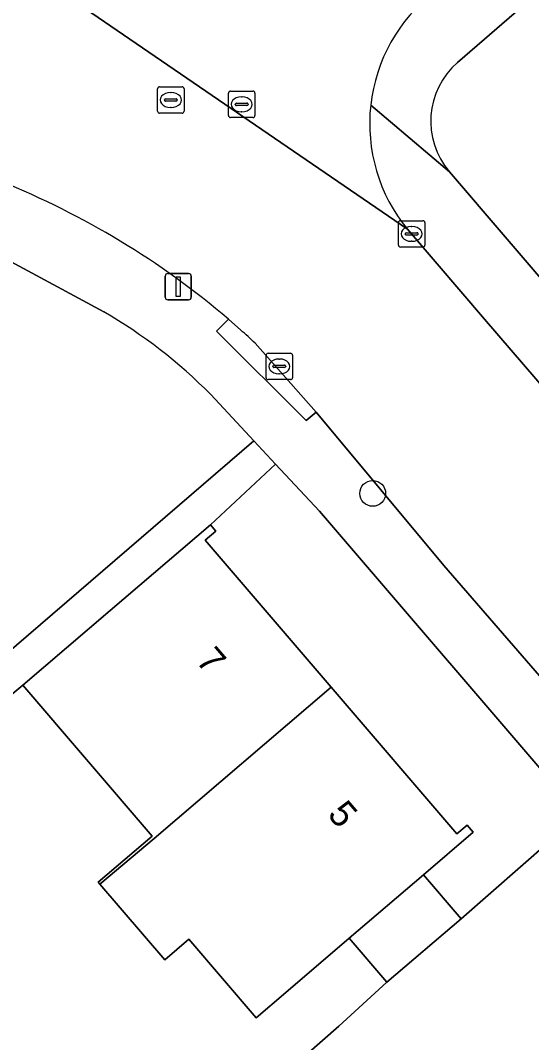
# Model space of a CAD drawing. Extents: x 159352 to 160617, y 385888 to 387323.
# Drawn here: x 160086.09 to 160105.43, y 386515.83 to 386554.55 of the extents above; entities that cross this region are included whole.
import ezdxf

# ---------------------------------------------------------------- set-up
doc = ezdxf.new("R2010")
doc.units = 0
for name, color, linetype in [('IMGEO_Boom', 7, 'Continuous'), ('IMGEO_Erf', 7, 'Continuous'), ('IMGEO_Kolk', 7, 'Continuous'), ('IMGEO_Lichtmast', 7, 'Continuous'), ('IMGEO_Muur', 7, 'Continuous'), ('IMGEO_Pand', 7, 'Continuous'), ('IMGEO_Pand_nummerreeks', 7, 'Continuous'), ('IMGEO_Rijbaan_lokaal_open', 7, 'Continuous'), ('IMGEO_Rioolput', 7, 'Continuous'), ('IMGEO_Voetpad_open', 7, 'Continuous')]:
    doc.layers.add(name, color=color, linetype=linetype)

msp = doc.modelspace()

# ---------------------------------------------------------------- linework, layer by layer
at = {"layer": 'IMGEO_Boom'}
msp.add_circle((160099.42, 386536.634), 0.489, dxfattribs=at)
at = {"layer": 'IMGEO_Erf'}
for points in [[(160139.074, 386548.86), (160136.267, 386546.417), (160134.453, 386548.502), (160137.259, 386550.944), (160134.168, 386554.575), (160131.362, 386552.132), (160129.547, 386554.217), (160132.353, 386556.66), (160129.366, 386560.224), (160126.653, 386557.895), (160121.677, 386563.691), (160124.389, 386566.02), (160121.528, 386569.324), (160102.633, 386552.96)], [(160089.246, 386543.507), (160085.404, 386545.586), (160081.292, 386547.456), (160078.787, 386549.284), (160076.932, 386551.047), (160069.192, 386560.082)], [(160048.569, 386549.489), (160051.031, 386546.582), (160048.463, 386544.406), (160053.045, 386538.956), (160055.585, 386541.225), (160057.452, 386539.135), (160056.968, 386538.702), (160058.107, 386537.428), (160056.055, 386535.595), (160057.978, 386533.409), (160060.561, 386535.553), (160062.069, 386533.736), (160063.222, 386532.346), (160060.638, 386530.203), (160062.52, 386527.653), (160065.209, 386530.032), (160066.972, 386528.04), (160064.283, 386525.66), (160068.733, 386520.276), (160074.346, 386525.072), (160076.396, 386522.671), (160094.919, 386538.628), (160093.289, 386540.379)], [(160102.324, 386548.818), (160134.624, 386511.079), (160150.083, 386524.345), (160149.786, 386524.683), (160147.401, 386527.406), (160153.193, 386532.481), (160148.902, 386537.408), (160146.096, 386534.965), (160144.281, 386537.05), (160147.087, 386539.493), (160144.009, 386543.171), (160141.203, 386540.728), (160139.388, 386542.813), (160142.194, 386545.256), (160139.074, 386548.86)]]:
    msp.add_lwpolyline(points, dxfattribs=at)
for points in [[(160097.402, 386535.961), (160095.744, 386537.741), (160093.281, 386535.448), (160093.487, 386535.207), (160093.082, 386534.86), (160097.843, 386529.299), (160102.607, 386523.736), (160102.996, 386524.069), (160103.225, 386523.801), (160101.342, 386522.188), (160102.769, 386520.522), (160107.257, 386524.463)], [(160089.09, 386521.828), (160089.025, 386521.904), (160091.066, 386523.651), (160086.176, 386529.364), (160071.465, 386517.072), (160076.429, 386511.131), (160081.194, 386515.157), (160083.939, 386517.476), (160085.994, 386515.044), (160083.249, 386512.725), (160086.238, 386509.365), (160087.842, 386507.414), (160098.137, 386516.454), (160099.959, 386518.116), (160098.532, 386519.782), (160096.136, 386517.73), (160095.014, 386516.769), (160092.465, 386519.747), (160091.546, 386518.96)]]:
    msp.add_lwpolyline(points, close=True, dxfattribs=at)
for centre, radius, start, end in [((160104.561, 386550.734), 2.945, 130.8903, 220.5768), ((160079.612, 386526.878), 19.218, 44.6287, 59.9143)]:
    msp.add_arc(centre, radius, start, end, dxfattribs=at)
at = {"layer": 'IMGEO_Kolk'}
for p, q in [((160100.469, 386546.965), (160101.321, 386546.965)), ((160100.394, 386546.039), (160100.394, 386546.891)), ((160100.696, 386546.508), (160101.094, 386546.508)), ((160100.882, 386546.745), (160100.907, 386546.745)), ((160101.395, 386546.891), (160101.395, 386546.039)), ((160100.653, 386546.459), (160100.653, 386546.471)), ((160101.091, 386546.422), (160100.693, 386546.422)), ((160100.905, 386546.185), (160100.88, 386546.185)), ((160101.137, 386546.471), (160101.137, 386546.459)), ((160101.321, 386545.965), (160100.469, 386545.965)), ((160095.384, 386541.018), (160095.384, 386541.87)), ((160095.459, 386541.944), (160096.311, 386541.944)), ((160096.385, 386541.87), (160096.385, 386541.018)), ((160095.686, 386541.487), (160096.084, 386541.487)), ((160095.872, 386541.724), (160095.897, 386541.724)), ((160095.643, 386541.438), (160095.643, 386541.45)), ((160096.081, 386541.401), (160095.683, 386541.401)), ((160095.895, 386541.164), (160095.87, 386541.164)), ((160096.127, 386541.45), (160096.127, 386541.438)), ((160096.311, 386540.944), (160095.459, 386540.944))]:
    msp.add_line(p, q, dxfattribs=at)
for points in [[(160100.469, 386546.965), (160101.321, 386546.965)], [(160100.394, 386546.039), (160100.394, 386546.891)], [(160101.395, 386546.891), (160101.395, 386546.039)], [(160101.321, 386545.965), (160100.469, 386545.965)], [(160095.384, 386541.018), (160095.384, 386541.87)], [(160095.459, 386541.944), (160096.311, 386541.944)], [(160096.385, 386541.87), (160096.385, 386541.018)], [(160096.311, 386540.944), (160095.459, 386540.944)]]:
    msp.add_lwpolyline(points, dxfattribs=at)
for centre, radius, start, end in [((160100.471, 386546.889), 0.0765, 91.552, 178.448), ((160100.471, 386546.889), 0.0765, 91.552, 178.448), ((160101.319, 386546.889), 0.0765, 1.552, 88.448), ((160101.319, 386546.889), 0.0765, 1.552, 88.448), ((160100.693, 386546.468), 0.0403, 85.8775, 175.7526), ((160101.098, 386546.47), 0.0386, 1.7309, 96.639), ((160100.69, 386546.458), 0.0366, 178.938, 274.7102), ((160101.094, 386546.465), 0.043, 264.8664, 352.4533), ((160100.471, 386546.041), 0.0765, 181.552, 268.448), ((160100.471, 386546.041), 0.0765, 181.552, 268.448), ((160101.319, 386546.041), 0.0765, 271.552, 358.448), ((160101.319, 386546.041), 0.0765, 271.552, 358.448), ((160095.461, 386541.868), 0.0765, 91.552, 178.448), ((160095.461, 386541.868), 0.0765, 91.552, 178.448), ((160096.309, 386541.868), 0.0765, 1.552, 88.448), ((160096.309, 386541.868), 0.0765, 1.552, 88.448), ((160095.683, 386541.447), 0.0403, 85.8775, 175.7526), ((160096.088, 386541.449), 0.0386, 1.7309, 96.639), ((160095.68, 386541.437), 0.0366, 178.938, 274.7102), ((160096.084, 386541.444), 0.043, 264.8664, 352.4533), ((160095.461, 386541.02), 0.0765, 181.552, 268.448), ((160095.461, 386541.02), 0.0765, 181.552, 268.448), ((160096.309, 386541.02), 0.0765, 271.552, 358.448), ((160096.309, 386541.02), 0.0765, 271.552, 358.448)]:
    msp.add_arc(centre, radius, start, end, dxfattribs=at)
for centre, major_axis, ratio, start_param, end_param in [((160100.881, 386546.465), (-0.387, 0.002), 0.722429, 4.712389, 7.853982), ((160100.906, 386546.465), (-0.39, 0.002), 0.717154, 1.570796, 4.712389), ((160095.871, 386541.444), (-0.387, 0.002), 0.722429, 4.712389, 7.853982), ((160095.896, 386541.444), (-0.39, 0.002), 0.717154, 1.570796, 4.712389)]:
    msp.add_ellipse(centre, major_axis=major_axis, ratio=ratio, start_param=start_param, end_param=end_param, dxfattribs=at)
at = {"layer": 'IMGEO_Lichtmast'}
for p, q in [((160091.662, 386544.966), (160092.452, 386544.966)), ((160092.452, 386544.966), (160091.662, 386544.966)), ((160091.562, 386544.066), (160091.562, 386544.866)), ((160091.562, 386544.866), (160091.562, 386544.066)), ((160092.552, 386544.866), (160092.552, 386544.066)), ((160092.552, 386544.066), (160092.552, 386544.866)), ((160092.452, 386543.966), (160091.662, 386543.966)), ((160091.662, 386543.966), (160092.452, 386543.966))]:
    msp.add_line(p, q, dxfattribs=at)
msp.add_lwpolyline([(160091.982, 386544.841), (160092.132, 386544.841), (160092.132, 386544.091), (160091.982, 386544.091), (160091.982, 386544.841)], dxfattribs=at)
for centre, start, end in [((160091.662, 386544.866), 90, 180), ((160091.662, 386544.866), 90, 180), ((160092.452, 386544.866), 0, 90), ((160092.452, 386544.866), 360, 90), ((160091.662, 386544.066), 180, 270), ((160091.662, 386544.066), 180, 270), ((160092.452, 386544.066), 270, 0), ((160092.452, 386544.066), 270, 0)]:
    msp.add_arc(centre, 0.1, start, end, dxfattribs=at)
at = {"layer": 'IMGEO_Muur'}
msp.add_lwpolyline([(160087.842, 386507.414), (160098.137, 386516.454)], dxfattribs=at)
at = {"layer": 'IMGEO_Pand'}
for points in [[(160097.843, 386529.299), (160093.082, 386534.86), (160093.487, 386535.207), (160093.281, 386535.448), (160089.484, 386532.196), (160086.176, 386529.364), (160091.066, 386523.651), (160089.025, 386521.904), (160089.09, 386521.828), (160091.145, 386523.564)], [(160101.342, 386522.188), (160103.225, 386523.801), (160102.996, 386524.069), (160102.607, 386523.736), (160097.843, 386529.299), (160091.145, 386523.564), (160089.09, 386521.828), (160091.546, 386518.96), (160092.465, 386519.747), (160095.014, 386516.769), (160096.136, 386517.73), (160098.532, 386519.782)], [(160102.769, 386520.522), (160101.342, 386522.188), (160098.532, 386519.782), (160099.959, 386518.116)]]:
    msp.add_lwpolyline(points, close=True, dxfattribs=at)
at = {"layer": 'IMGEO_Rijbaan_lokaal_open'}
for points in [[(160094.968, 386542.33), (160097.285, 386539.714), (160102.115, 386533.9), (160108.859, 386526.114), (160112.585, 386521.812), (160116.603, 386517.173), (160118.104, 386515.429), (160120.479, 386512.671), (160120.672, 386512.446), (160129.132, 386502.563), (160129.843, 386501.718), (160130.555, 386500.613), (160130.853, 386500.805), (160136.244, 386505.282), (160133.39, 386508.593), (160133.259, 386508.751), (160132.757, 386509.34), (160130.529, 386511.974), (160103.652, 386543.237), (160100.894, 386546.464), (160100.736, 386546.642), (160088.066, 386555.337)], [(160088.066, 386555.337), (160100.736, 386546.642)], [(160093.96, 386543.238), (160094.429, 386542.821)]]:
    msp.add_lwpolyline(points, dxfattribs=at)
for centre, radius, start, end in [((160105.614, 386550.643), 6.308, 127.8543, 173.6122), ((160105.618, 386550.643), 6.312, 173.6149, 219.3382), ((160073.48, 386519.137), 31.627, 49.6434, 67.9646), ((160073.581, 386519.394), 31.36, 47.0021, 48.3342)]:
    msp.add_arc(centre, radius, start, end, dxfattribs=at)
at = {"layer": 'IMGEO_Rioolput'}
for p, q in [((160091.277, 386551.112), (160091.277, 386551.964)), ((160091.352, 386552.038), (160092.204, 386552.038)), ((160092.278, 386551.964), (160092.278, 386551.112)), ((160091.536, 386551.532), (160091.536, 386551.544)), ((160091.579, 386551.581), (160091.977, 386551.581)), ((160091.765, 386551.818), (160091.79, 386551.818)), ((160092.02, 386551.544), (160092.02, 386551.532)), ((160093.96, 386550.948), (160093.96, 386551.8)), ((160094.035, 386551.874), (160094.887, 386551.874)), ((160094.448, 386551.654), (160094.473, 386551.654)), ((160094.961, 386551.8), (160094.961, 386550.948)), ((160091.974, 386551.495), (160091.576, 386551.495)), ((160091.788, 386551.258), (160091.763, 386551.258)), ((160094.219, 386551.368), (160094.219, 386551.38)), ((160094.657, 386551.331), (160094.259, 386551.331)), ((160094.262, 386551.417), (160094.66, 386551.417)), ((160094.703, 386551.38), (160094.703, 386551.368)), ((160092.204, 386551.038), (160091.352, 386551.038)), ((160094.887, 386550.874), (160094.035, 386550.874)), ((160094.471, 386551.094), (160094.446, 386551.094))]:
    msp.add_line(p, q, dxfattribs=at)
for points in [[(160091.277, 386551.112), (160091.277, 386551.964)], [(160091.352, 386552.038), (160092.204, 386552.038)], [(160092.278, 386551.964), (160092.278, 386551.112)], [(160093.96, 386550.948), (160093.96, 386551.8)], [(160094.035, 386551.874), (160094.887, 386551.874)], [(160094.961, 386551.8), (160094.961, 386550.948)], [(160092.204, 386551.038), (160091.352, 386551.038)], [(160094.887, 386550.874), (160094.035, 386550.874)]]:
    msp.add_lwpolyline(points, dxfattribs=at)
for centre, radius, start, end in [((160091.354, 386551.962), 0.0765, 91.552, 178.448), ((160091.354, 386551.962), 0.0765, 91.552, 178.448), ((160092.202, 386551.962), 0.0765, 1.552, 88.448), ((160092.202, 386551.962), 0.0765, 1.552, 88.448), ((160091.576, 386551.541), 0.0403, 85.8775, 175.7526), ((160091.981, 386551.543), 0.0386, 1.7309, 96.639), ((160094.037, 386551.798), 0.0765, 91.552, 178.448), ((160094.037, 386551.798), 0.0765, 91.552, 178.448), ((160094.885, 386551.798), 0.0765, 1.552, 88.448), ((160094.885, 386551.798), 0.0765, 1.552, 88.448), ((160091.573, 386551.531), 0.0366, 178.938, 274.7102), ((160091.977, 386551.538), 0.043, 264.8664, 352.4533), ((160094.259, 386551.377), 0.0403, 85.8775, 175.7526), ((160094.256, 386551.367), 0.0366, 178.938, 274.7102), ((160094.66, 386551.374), 0.043, 264.8664, 352.4533), ((160094.664, 386551.379), 0.0386, 1.7309, 96.639), ((160091.354, 386551.114), 0.0765, 181.552, 268.448), ((160091.354, 386551.114), 0.0765, 181.552, 268.448), ((160092.202, 386551.114), 0.0765, 271.552, 358.448), ((160092.202, 386551.114), 0.0765, 271.552, 358.448), ((160094.037, 386550.95), 0.0765, 181.552, 268.448), ((160094.037, 386550.95), 0.0765, 181.552, 268.448), ((160094.885, 386550.95), 0.0765, 271.552, 358.448), ((160094.885, 386550.95), 0.0765, 271.552, 358.448)]:
    msp.add_arc(centre, radius, start, end, dxfattribs=at)
for centre, major_axis, ratio, start_param, end_param in [((160091.764, 386551.538), (-0.387, 0.002), 0.722429, 4.712389, 7.853982), ((160091.789, 386551.538), (-0.39, 0.002), 0.717154, 1.570796, 4.712389), ((160094.447, 386551.374), (-0.387, 0.002), 0.722429, 4.712389, 7.853982), ((160094.472, 386551.374), (-0.39, 0.002), 0.717154, 1.570796, 4.712389)]:
    msp.add_ellipse(centre, major_axis=major_axis, ratio=ratio, start_param=start_param, end_param=end_param, dxfattribs=at)
at = {"layer": 'IMGEO_Voetpad_open'}
for points in [[(160046.862, 386586.06), (160048.581, 386584.095), (160048.594, 386584.095), (160052.836, 386579.18), (160052.835, 386579.175), (160068.208, 386561.23), (160069.192, 386560.082), (160076.932, 386551.047), (160078.787, 386549.284), (160081.292, 386547.456), (160085.404, 386545.586), (160089.246, 386543.507)], [(160102.633, 386552.96), (160121.528, 386569.324), (160122.061, 386569.785), (160122.717, 386570.341), (160138.668, 386583.845)], [(160102.324, 386548.818), (160099.345, 386551.345)], [(160099.345, 386551.345), (160102.324, 386548.818)], [(160198.543, 386436.605), (160188.846, 386447.903), (160185.622, 386451.659), (160182.005, 386455.873), (160180.959, 386457.092), (160136.054, 386509.407), (160134.624, 386511.079), (160102.324, 386548.818)], [(160100.736, 386546.642), (160100.894, 386546.464), (160103.652, 386543.237), (160130.529, 386511.974), (160130.938, 386512.314), (160133.141, 386509.659), (160132.757, 386509.34), (160133.259, 386508.751), (160133.39, 386508.593), (160133.768, 386508.919), (160137.039, 386505.132), (160136.661, 386504.806), (160140.8, 386500), (160147.506, 386492.212), (160147.624, 386492.075), (160161.714, 386475.665), (160173.205, 386462.367), (160177.014, 386457.926), (160177.393, 386458.251), (160182.796, 386451.965), (160182.417, 386451.64), (160184.324, 386449.425), (160195.901, 386435.96), (160196.055, 386435.785)], [(160094.429, 386542.821), (160093.96, 386543.238), (160093.512, 386542.782), (160096.901, 386539.395), (160097.285, 386539.714), (160094.968, 386542.33)], [(160130.555, 386500.613), (160129.843, 386501.718), (160129.132, 386502.563), (160120.672, 386512.446), (160120.292, 386512.122), (160117.741, 386515.12), (160118.104, 386515.429), (160116.603, 386517.173), (160112.585, 386521.812), (160112.206, 386521.487), (160108.505, 386525.81), (160108.859, 386526.114), (160102.115, 386533.9), (160097.285, 386539.714), (160096.901, 386539.395), (160093.512, 386542.782), (160093.96, 386543.238)], [(160093.289, 386540.379), (160094.919, 386538.628), (160095.744, 386537.741), (160097.402, 386535.961), (160107.257, 386524.463), (160111.149, 386519.886), (160115.316, 386515.03), (160116.24, 386513.952), (160128.212, 386500), (160130.982, 386496.575)], [(160071.465, 386517.072), (160086.176, 386529.364), (160089.484, 386532.196), (160093.281, 386535.448), (160095.744, 386537.741), (160094.919, 386538.628), (160076.396, 386522.671)], [(160084.386, 386497.04), (160086.779, 386499.089), (160087.843, 386500), (160089.172, 386501.138), (160091.564, 386503.187), (160093.957, 386505.236), (160096.35, 386507.285), (160098.742, 386509.334), (160101.135, 386511.384), (160103.528, 386513.433), (160105.92, 386515.482), (160108.313, 386517.531), (160111.149, 386519.886), (160107.257, 386524.463), (160102.769, 386520.522), (160099.959, 386518.116), (160098.137, 386516.454), (160087.842, 386507.414), (160086.238, 386509.365), (160085.013, 386508.356)]]:
    msp.add_lwpolyline(points, dxfattribs=at)
for centre, radius, start, end in [((160105.614, 386550.643), 6.308, 127.8543, 173.6122), ((160104.561, 386550.734), 2.945, 130.8903, 220.5768), ((160105.618, 386550.643), 6.312, 173.6149, 219.3382), ((160073.48, 386519.137), 31.627, 49.6434, 67.9646), ((160079.612, 386526.878), 19.218, 44.6287, 59.9143), ((160073.581, 386519.394), 31.36, 47.0021, 48.3342)]:
    msp.add_arc(centre, radius, start, end, dxfattribs=at)

# ---------------------------------------------------------------- texts
at = {"layer": 'IMGEO_Pand_nummerreeks'}
for s, rotation, p in [('7', 310.572, (160092.695, 386530.269)), ('5', 310.5709, (160097.675, 386524.452))]:
    msp.add_text(s, height=1, rotation=rotation, dxfattribs=at).set_placement(p)

doc.saveas('drawing.dxf')
